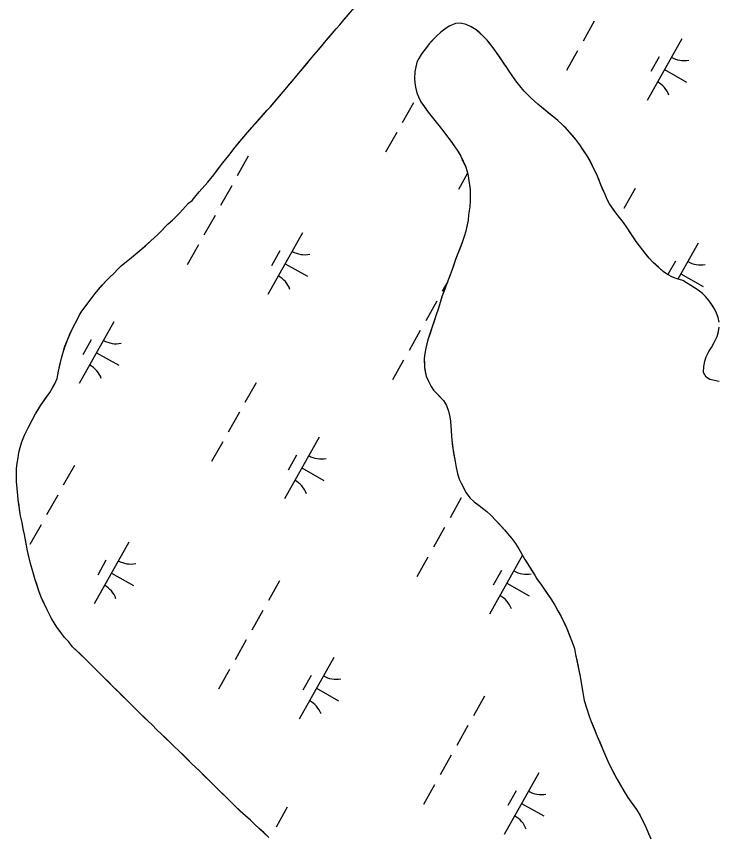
# Model space of a CAD drawing. Extents: x 3913936 to 3933962, y 195330 to 217741.
# Drawn here: x 3923787 to 3924283, y 199722 to 200302 of the extents above; entities that cross this region are included whole.
import ezdxf

# ---------------------------------------------------------------- set-up
doc = ezdxf.new("R2010")
doc.units = 0
doc.layers.add('V-TOPO-SHOR', color=7, linetype='Continuous')
doc.layers.add('V-WETL-SWMP', color=7, linetype='Continuous')

msp = doc.modelspace()

# ---------------------------------------------------------------- linework, layer by layer
at = {"layer": 'V-TOPO-SHOR'}
for points in [[(3923902.19, 200162.61), (3923904.25, 200164.95), (3923906.32, 200167.16), (3923908.52, 200169.5), (3923910.98, 200171.58), (3923913.04, 200173.92), (3923916.02, 200177.69), (3923918.08, 200179.9), (3923922.22, 200184.45), (3923926.35, 200189.64), (3923928.81, 200192.89), (3923932.81, 200198.22), (3923936.95, 200203.29), (3923941.47, 200209.13), (3923943.4, 200211.47), (3923946.25, 200214.85), (3923950.12, 200219.53), (3923953.22, 200223.03), (3923957.88, 200228.36), (3923961.5, 200232.39), (3923964.08, 200235.38), (3923966.41, 200237.85), (3923968.48, 200240.32), (3923971.06, 200243.31), (3923973.9, 200246.69), (3923976.74, 200250.07), (3923979.97, 200253.83), (3923983.2, 200257.6), (3923986.18, 200261.37), (3923989.28, 200264.88), (3923992.12, 200268.26), (3923994.83, 200271.38), (3923997.03, 200274.23), (3924000.39, 200278), (3924002.97, 200281.12), (3924005.82, 200284.63), (3924009.31, 200288.66), (3924012.79, 200292.82), (3924015.51, 200295.81), (3924018.35, 200299.32), (3924020.81, 200302.18)], [(3924283.67, 200085.5), (3924283.01, 200088.87), (3924281.83, 200091.85), (3924280.27, 200094.83), (3924278.58, 200097.42), (3924276.5, 200100.65), (3924274.02, 200103.49), (3924271.94, 200105.69), (3924268.83, 200108.15), (3924266.23, 200109.83), (3924263.63, 200111.5), (3924260.52, 200113.18), (3924257.92, 200114.99), (3924254.55, 200115.76), (3924250.52, 200117.3), (3924247.14, 200119.24), (3924244.03, 200121.3), (3924240.65, 200124.4), (3924236.88, 200127.76), (3924234.15, 200130.74), (3924231.81, 200133.58), (3924229.6, 200136.3), (3924227.39, 200139.41), (3924225.04, 200142.51), (3924223.35, 200145.1), (3924221.27, 200148.2), (3924218.66, 200152.21), (3924215.93, 200155.97), (3924213.07, 200159.46), (3924210.6, 200162.69), (3924208.64, 200165.41), (3924206.04, 200169.16), (3924204.48, 200172.27), (3924202.91, 200175.76), (3924201.48, 200179.13), (3924200.04, 200182.5), (3924198.73, 200185.86), (3924197.56, 200188.71), (3924195.6, 200192.86), (3924194.04, 200196.1), (3924192.34, 200199.46), (3924190.39, 200203.08), (3924187.79, 200206.96), (3924185.05, 200210.98), (3924182.32, 200214.6), (3924180.24, 200217.19), (3924177.9, 200219.9), (3924174.91, 200223.01), (3924172.44, 200225.46), (3924169.58, 200228.05), (3924166.72, 200230.37), (3924164.25, 200232.31), (3924160.87, 200235.15), (3924158.14, 200237.35), (3924155.41, 200239.55), (3924152.94, 200241.87), (3924150.6, 200243.94), (3924148.01, 200246.52), (3924145.8, 200248.85), (3924142.67, 200252.6), (3924139.94, 200256.23), (3924137.34, 200259.85), (3924135.13, 200262.95), (3924133.56, 200265.54), (3924131.61, 200268.26), (3924128.62, 200272.79), (3924126.14, 200276.28), (3924123.93, 200279.39), (3924121.72, 200282.23), (3924119.64, 200284.82), (3924116.91, 200287.53), (3924114.31, 200289.99), (3924111.84, 200292.19), (3924108.33, 200294.38), (3924104.7, 200295.93), (3924100.81, 200296.95), (3924097.18, 200296.68), (3924092.77, 200294.86), (3924089.67, 200292.77), (3924086.82, 200290.56), (3924083.85, 200287.7)], [(3924083.85, 200287.7), (3924080.75, 200284.58), (3924078.68, 200282.37), (3924076.74, 200279.77), (3924074.93, 200277.3), (3924073, 200274.71), (3924071.19, 200271.98), (3924069.9, 200269.25), (3924069.13, 200266.01), (3924068.36, 200262.38), (3924068.25, 200257.84), (3924068.38, 200254.73), (3924068.91, 200251.62), (3924069.96, 200247.73), (3924071.01, 200244.75), (3924072.83, 200241.39), (3924075.3, 200237.64), (3924077.91, 200233.88), (3924080.64, 200230.52), (3924083.5, 200226.9), (3924085.58, 200224.31), (3924088.18, 200221.08), (3924090.79, 200217.46), (3924093.52, 200214.09), (3924096.25, 200210.21), (3924098.99, 200206.33), (3924100.94, 200202.83), (3924102.76, 200198.95), (3924104.33, 200195.71), (3924105.51, 200191.96), (3924106.16, 200188.85), (3924106.69, 200185.61), (3924107.09, 200182.63), (3924107.49, 200179), (3924107.5, 200175.24), (3924107.51, 200171.22), (3924107.26, 200167.07), (3924106.5, 200161.37), (3924106.12, 200157.61), (3924105.23, 200153.45), (3924104.46, 200149.82), (3924103.3, 200145.93), (3924101.89, 200141.78), (3924100.21, 200137.36), (3924098.41, 200132.82), (3924097.25, 200129.71), (3924095.71, 200125.3), (3924094.55, 200121.92), (3924092.75, 200116.99), (3924091.21, 200112.71), (3924089.66, 200108.69), (3924087.86, 200104.01), (3924086.83, 200100.9), (3924085.16, 200095.32), (3924083.23, 200089.87), (3924081.82, 200085.46), (3924080.79, 200082.21), (3924079.25, 200077.54), (3924077.96, 200073.78), (3924077.07, 200070.15), (3924076.3, 200067.17), (3924075.53, 200063.4), (3924075.15, 200059.77), (3924075.29, 200056.4), (3924075.3, 200053.29), (3924075.83, 200050.31), (3924076.48, 200047.2), (3924077.79, 200044.22), (3924080, 200039.95), (3924081.7, 200037.36), (3924083.91, 200034.9), (3924086.5, 200032.32), (3924088.72, 200029.99), (3924090.93, 200026.63), (3924092.37, 200022.61), (3924093.29, 200018.47), (3924093.68, 200015.49), (3924093.95, 200012.12), (3924094.22, 200008.75), (3924094.49, 200005.12), (3924094.63, 200002.01), (3924095.16, 199997.6), (3924095.56, 199994.62), (3924096.08, 199991.64), (3924096.87, 199986.98), (3924097.67, 199982.7), (3924098.71, 199978.55), (3924099.89, 199974.54), (3924101.2, 199971.56), (3924103.02, 199968.06), (3924104.71, 199964.83), (3924107.45, 199961.21), (3924110.31, 199958.49), (3924113.94, 199955.91), (3924116.41, 199953.97), (3924119.4, 199951.65), (3924122.52, 199948.67), (3924125.64, 199945.31), (3924127.85, 199942.98), (3924131.88, 199938.59), (3924134.09, 199936)], [(3923871.79, 199811.33), (3923868.41, 199814.57), (3923864.77, 199818.18), (3923861.39, 199821.55), (3923858.27, 199824.65), (3923855.02, 199827.88), (3923851.9, 199830.99), (3923848.65, 199834.22), (3923846.44, 199836.29), (3923843.97, 199838.87), (3923840.85, 199841.84), (3923837.99, 199844.69), (3923835.91, 199846.89), (3923832.27, 199850.38), (3923829.15, 199853.48), (3923826.55, 199855.93), (3923823.56, 199859.55), (3923820.83, 199862.53), (3923817.84, 199866.67), (3923815.5, 199869.65), (3923813.94, 199872.23), (3923811.59, 199875.99), (3923808.46, 199881.94), (3923805.98, 199887.25), (3923804.29, 199891), (3923802.72, 199895.41), (3923801.15, 199900.2), (3923800.1, 199903.31), (3923798.41, 199909.01), (3923796.83, 199914.71), (3923795.39, 199920.41), (3923794.6, 199923.78), (3923793.94, 199927.53), (3923793.16, 199931.55), (3923792.5, 199935.18), (3923791.58, 199939.19), (3923790.79, 199943.73), (3923789.74, 199948.52), (3923789.08, 199953.06), (3923788.68, 199956.04), (3923788.15, 199959.8), (3923787.75, 199962.91), (3923787.35, 199967.83), (3923786.95, 199972.89), (3923786.81, 199977.42), (3923786.92, 199981.7), (3923787.3, 199985.72), (3923788.07, 199989.48), (3923788.58, 199993.24), (3923789.47, 199996.88), (3923790.63, 200000.77), (3923792.43, 200005.44), (3923795.27, 200011.15), (3923798.1, 200016.61), (3923800.3, 200020.63), (3923801.85, 200023.23), (3923804.04, 200026.74), (3923806.23, 200029.85), (3923808.3, 200032.84), (3923810.37, 200035.83), (3923812.3, 200038.94), (3923813.98, 200041.8), (3923815.65, 200045.57), (3923816.55, 200050.75), (3923817.83, 200056.33), (3923818.73, 200060.09), (3923820.01, 200065.02), (3923821.16, 200068.53), (3923823.1, 200073.33), (3923824.9, 200077.61), (3923826.19, 200080.47), (3923828.38, 200084.49), (3923830.19, 200088), (3923831.47, 200090.72), (3923833.15, 200093.32), (3923835.48, 200096.31), (3923837.93, 200099.95), (3923840.39, 200102.93), (3923842.45, 200105.79), (3923844.52, 200108.39), (3923847.36, 200111.51), (3923850.21, 200114.63), (3923852.79, 200117.23), (3923855.76, 200119.96), (3923858.48, 200122.95), (3923860.81, 200125.29), (3923863.39, 200127.5), (3923866.75, 200130.1), (3923869.6, 200132.45), (3923872.45, 200134.79), (3923875.55, 200137.26), (3923878.01, 200139.47), (3923881.63, 200142.72), (3923884.21, 200145.19), (3923886.93, 200147.66), (3923889.51, 200150.39), (3923891.97, 200152.86), (3923894.17, 200155.07), (3923897.27, 200157.67), (3923899.73, 200160.14), (3923902.19, 200162.61)], [(3924283.53, 200043.5), (3924280.41, 200044.14), (3924277.04, 200044.91), (3924274.44, 200046.46), (3924272.62, 200049.82), (3924272.87, 200054.1), (3924273.5, 200057.86), (3924274.53, 200060.98), (3924276.34, 200064.61), (3924278.14, 200067.6), (3924280.08, 200071.1), (3924282.14, 200075.39), (3924283.04, 200078.76), (3924283.68, 200082)], [(3924134.09, 199936), (3924136.82, 199932.64), (3924139.69, 199928.89), (3924141.9, 199925.26), (3924143.85, 199921.9), (3924146.33, 199917.63), (3924148.15, 199914.78), (3924151.02, 199910.12), (3924153.23, 199906.63), (3924154.8, 199903.91), (3924158.05, 199899.51), (3924161.43, 199894.59), (3924164.69, 199889.81), (3924167.42, 199885.4), (3924169.64, 199881.26), (3924171.98, 199877.38), (3924173.94, 199872.98), (3924175.89, 199868.71), (3924177.85, 199863.91), (3924179.81, 199859.12), (3924181.25, 199854.59), (3924182.17, 199850.44), (3924182.96, 199846.43), (3924183.62, 199843.06), (3924184.4, 199839.04), (3924185.32, 199834.77), (3924186.25, 199828.93), (3924187.3, 199823.62), (3924188.22, 199817.92), (3924190.18, 199811.96), (3924191.75, 199806.78), (3924193.06, 199803.15), (3924195.15, 199798.11), (3924197.11, 199793.18), (3924199.45, 199787.88), (3924201.93, 199782.05), (3924203.37, 199778.81), (3924205.72, 199773.37), (3924208.06, 199768.71), (3924211.32, 199762.5), (3924213.41, 199758.88), (3924216.53, 199753.57), (3924219.14, 199749.3), (3924221.35, 199746.06), (3924223.3, 199743.48), (3924225.25, 199740.76), (3924227.73, 199736.49), (3924229.17, 199733.51), (3924231.38, 199729.5), (3924232.42, 199726.65), (3924233.73, 199723.8), (3924235.42, 199720.05)], [(3923965.38, 199721.11), (3923961.62, 199724.47), (3923958.5, 199727.31), (3923955.38, 199730.15), (3923952.26, 199733.26), (3923948.75, 199736.36), (3923945.11, 199739.72), (3923941.34, 199743.34), (3923937.57, 199747.09), (3923933.67, 199750.84), (3923929.9, 199754.59), (3923925.87, 199758.46), (3923923.53, 199760.79), (3923919.63, 199764.67), (3923916.77, 199767.64), (3923913, 199771.13), (3923910.79, 199773.2), (3923907.67, 199776.43), (3923904.68, 199779.41), (3923901.69, 199782.38), (3923898.18, 199785.61), (3923894.8, 199788.97), (3923891.94, 199791.69), (3923889.73, 199793.88), (3923885.96, 199797.37), (3923882.84, 199800.61), (3923879.85, 199803.32), (3923877.25, 199805.91), (3923874.65, 199808.49), (3923871.79, 199811.33)]]:
    msp.add_lwpolyline(points, dxfattribs=at)
at = {"layer": 'V-WETL-SWMP'}
for p, q in [((3924195.2, 200298.22), (3924187.36, 200284.27)), ((3924257.13, 200285.86), (3924232.63, 200242.28)), ((3924183.44, 200277.3), (3924175.6, 200263.35)), ((3924241.09, 200273.08), (3924235.21, 200262.62)), ((3924244.88, 200264.07), (3924260.57, 200255.25)), ((3924067.42, 200240.47), (3924059.58, 200226.52)), ((3924055.66, 200219.55), (3924047.82, 200205.6)), ((3923950.75, 200202.81), (3923942.91, 200188.86)), ((3924102.17, 200200.25), (3924101.84, 200199.66)), ((3924105.74, 200190.85), (3924099.26, 200179.32)), ((3923938.99, 200181.89), (3923931.15, 200167.94)), ((3924224.18, 200179.88), (3924216.34, 200165.93)), ((3923927.23, 200160.97), (3923919.39, 200147.02)), ((3923989.15, 200148.61), (3923964.65, 200105.03)), ((3923915.47, 200140.05), (3923907.63, 200126.1)), ((3924268.76, 200141.39), (3924254.38, 200115.82)), ((3923973.12, 200135.83), (3923967.24, 200125.37)), ((3924252.72, 200128.61), (3924247.37, 200119.1)), ((3923976.9, 200126.82), (3923992.6, 200118)), ((3924256.51, 200119.6), (3924272.2, 200110.78)), ((3924091.74, 200114.17), (3924087.91, 200107.35)), ((3924083.99, 200100.38), (3924076.15, 200086.43)), ((3923855.79, 200085.65), (3923831.29, 200042.07)), ((3924072.23, 200079.46), (3924064.39, 200065.51)), ((3923839.75, 200072.87), (3923833.87, 200062.41)), ((3923843.54, 200063.86), (3923859.23, 200055.04)), ((3924060.47, 200058.54), (3924052.62, 200044.59)), ((3923956.21, 200042.63), (3923948.37, 200028.68)), ((3923944.45, 200021.71), (3923936.61, 200007.76)), ((3923932.69, 200000.79), (3923924.85, 199986.84)), ((3924000.78, 200004.14), (3923976.28, 199960.56)), ((3923984.75, 199991.36), (3923978.87, 199980.9)), ((3923827.78, 199984.05), (3923819.94, 199970.1)), ((3923988.53, 199982.35), (3924004.23, 199973.53)), ((3923816.02, 199963.13), (3923808.17, 199949.18)), ((3924101.21, 199961.12), (3924093.37, 199947.17)), ((3923804.25, 199942.21), (3923796.41, 199928.26)), ((3924089.45, 199940.2), (3924081.61, 199926.25)), ((3923866.18, 199929.85), (3923841.68, 199886.27)), ((3924077.69, 199919.28), (3924069.84, 199905.33)), ((3924144.62, 199920.57), (3924121.28, 199879.05)), ((3923850.15, 199917.07), (3923844.27, 199906.61)), ((3923853.93, 199908.06), (3923869.62, 199899.24)), ((3924129.75, 199909.85), (3924123.87, 199899.39)), ((3923972.77, 199902.54), (3923964.93, 199888.59)), ((3924133.53, 199900.84), (3924149.22, 199892.02)), ((3923961.01, 199881.62), (3923953.17, 199867.67)), ((3923949.25, 199860.7), (3923941.41, 199846.75)), ((3924011.18, 199848.35), (3923986.68, 199804.76)), ((3923937.49, 199839.78), (3923929.65, 199825.83)), ((3923995.14, 199835.56), (3923989.26, 199825.1)), ((3923998.93, 199826.55), (3924014.62, 199817.73)), ((3924117.77, 199821.03), (3924109.93, 199807.08)), ((3924106.01, 199800.11), (3924098.17, 199786.16)), ((3924094.25, 199779.19), (3924086.41, 199765.24)), ((3924156.18, 199766.84), (3924131.68, 199723.25)), ((3924082.49, 199758.27), (3924074.65, 199744.32)), ((3924140.14, 199754.05), (3924134.26, 199743.59)), ((3924143.93, 199745.04), (3924159.62, 199736.22)), ((3923978.23, 199742.36), (3923970.39, 199728.41))]:
    msp.add_line(p, q, dxfattribs=at)
for points in [[(3923852.79, 200117.23), (3923855.76, 200119.96), (3923858.48, 200122.95), (3923860.81, 200125.29), (3923863.39, 200127.5), (3923866.75, 200130.1), (3923875.55, 200137.26), (3923881.63, 200142.72), (3923886.93, 200147.66), (3923894.17, 200155.07), (3923897.27, 200157.67), (3923902.19, 200162.61), (3923908.52, 200169.5), (3923910.98, 200171.58), (3923913.04, 200173.92), (3923916.02, 200177.69), (3923922.22, 200184.45), (3923926.35, 200189.64), (3923932.81, 200198.22), (3923936.95, 200203.29), (3923941.47, 200209.13), (3923950.12, 200219.53), (3923964.08, 200235.38), (3923966.41, 200237.85), (3923983.2, 200257.6), (3923986.18, 200261.37), (3923994.83, 200271.38), (3923997.03, 200274.24), (3924000.39, 200278), (3924005.82, 200284.63), (3924012.79, 200292.82), (3924015.51, 200295.81), (3924018.35, 200299.32), (3924028.82, 200311.53)], [(3924190.39, 200203.08), (3924185.05, 200210.98), (3924182.32, 200214.6), (3924177.9, 200219.9), (3924172.44, 200225.46), (3924169.58, 200228.05), (3924155.42, 200239.54), (3924150.61, 200243.94), (3924145.8, 200248.85), (3924142.67, 200252.6), (3924139.94, 200256.23), (3924135.13, 200262.95), (3924133.56, 200265.54), (3924126.14, 200276.28), (3924123.93, 200279.39), (3924119.64, 200284.82), (3924116.91, 200287.53), (3924111.84, 200292.19), (3924108.33, 200294.38), (3924104.7, 200295.93), (3924100.81, 200296.95), (3924097.18, 200296.68), (3924092.77, 200294.86), (3924089.67, 200292.77), (3924086.82, 200290.56), (3924083.85, 200287.7), (3924078.68, 200282.37), (3924073, 200274.71), (3924071.19, 200271.98), (3924069.9, 200269.25), (3924068.36, 200262.38), (3924068.25, 200257.84), (3924068.39, 200254.73), (3924068.91, 200251.62), (3924069.96, 200247.73), (3924071, 200244.75), (3924072.83, 200241.39), (3924077.91, 200233.88), (3924088.18, 200221.08), (3924090.79, 200217.46), (3924093.52, 200214.09), (3924098.98, 200206.33), (3924100.94, 200202.83), (3924104.33, 200195.71), (3924105.51, 200191.96), (3924106.16, 200188.85), (3924106.69, 200185.61), (3924107.49, 200179), (3924107.51, 200171.22), (3924107.26, 200167.07), (3924106.5, 200161.37), (3924106.12, 200157.61), (3924104.46, 200149.82), (3924103.3, 200145.93), (3924101.89, 200141.78), (3924097.25, 200129.71), (3924094.55, 200121.92), (3924091.21, 200112.71), (3924087.86, 200104.01), (3924085.16, 200095.32), (3924083.23, 200089.87), (3924080.79, 200082.21), (3924077.96, 200073.78), (3924076.3, 200067.16), (3924075.53, 200063.4), (3924075.15, 200059.77), (3924075.3, 200053.29), (3924076.48, 200047.2), (3924077.79, 200044.22), (3924080, 200039.95), (3924081.7, 200037.36), (3924083.91, 200034.9), (3924088.72, 200029.99), (3924090.93, 200026.63), (3924092.37, 200022.61), (3924093.29, 200018.47), (3924093.68, 200015.49), (3924094.49, 200005.12), (3924094.63, 200002.01), (3924095.56, 199994.62), (3924096.87, 199986.98), (3924097.66, 199982.7), (3924098.71, 199978.55), (3924099.89, 199974.54), (3924101.2, 199971.56), (3924104.71, 199964.83), (3924107.45, 199961.21), (3924110.31, 199958.49), (3924113.94, 199955.91), (3924119.4, 199951.65), (3924122.52, 199948.67), (3924131.88, 199938.59), (3924134.09, 199936), (3924136.83, 199932.64), (3924139.69, 199928.89), (3924141.9, 199925.26), (3924146.33, 199917.63), (3924153.23, 199906.63), (3924154.79, 199903.91), (3924158.05, 199899.51), (3924164.69, 199889.8)], [(3924283.67, 200085.5), (3924283.01, 200088.87), (3924281.83, 200091.85), (3924280.27, 200094.83), (3924276.5, 200100.65), (3924274.02, 200103.49), (3924271.94, 200105.69), (3924268.83, 200108.15), (3924263.63, 200111.5), (3924260.52, 200113.18), (3924257.92, 200114.99), (3924254.54, 200115.76), (3924250.52, 200117.3), (3924247.15, 200119.24), (3924244.03, 200121.3), (3924236.88, 200127.76), (3924234.15, 200130.74), (3924229.6, 200136.3), (3924225.04, 200142.51), (3924218.66, 200152.21), (3924215.93, 200155.97), (3924213.07, 200159.46), (3924210.6, 200162.69), (3924206.04, 200169.16), (3924204.48, 200172.27), (3924202.91, 200175.77), (3924200.04, 200182.5), (3924197.56, 200188.71), (3924194.04, 200196.09), (3924190.39, 200203.08)], [(3923965.38, 199721.11), (3923955.38, 199730.15), (3923952.26, 199733.26), (3923948.75, 199736.36), (3923941.34, 199743.34), (3923925.87, 199758.46), (3923916.77, 199767.64), (3923910.79, 199773.2), (3923901.69, 199782.38), (3923898.18, 199785.61), (3923889.73, 199793.88), (3923885.96, 199797.37), (3923882.84, 199800.61), (3923879.85, 199803.32), (3923871.79, 199811.33), (3923868.41, 199814.57), (3923848.65, 199834.22), (3923846.44, 199836.29), (3923843.97, 199838.87), (3923837.99, 199844.69), (3923835.91, 199846.89), (3923826.55, 199855.93), (3923823.56, 199859.56), (3923820.83, 199862.53), (3923817.84, 199866.67), (3923815.5, 199869.65), (3923811.59, 199875.99), (3923808.46, 199881.94), (3923804.29, 199891), (3923802.72, 199895.41), (3923800.1, 199903.31), (3923798.4, 199909.01), (3923796.83, 199914.71), (3923794.6, 199923.78), (3923792.5, 199935.18), (3923791.58, 199939.19), (3923790.79, 199943.73), (3923789.74, 199948.52), (3923788.15, 199959.8), (3923787.75, 199962.91), (3923786.95, 199972.89), (3923786.81, 199977.42), (3923786.92, 199981.7), (3923787.3, 199985.72), (3923788.07, 199989.48), (3923788.58, 199993.24), (3923789.47, 199996.88), (3923790.63, 200000.77), (3923792.43, 200005.44), (3923795.27, 200011.15), (3923800.3, 200020.63), (3923804.04, 200026.74), (3923810.37, 200035.83), (3923813.98, 200041.8), (3923815.65, 200045.57), (3923816.55, 200050.75), (3923818.73, 200060.09), (3923820.01, 200065.02), (3923821.17, 200068.53), (3923823.1, 200073.33), (3923826.19, 200080.47), (3923828.38, 200084.49), (3923831.47, 200090.72), (3923833.15, 200093.32), (3923835.48, 200096.31), (3923837.93, 200099.95), (3923840.39, 200102.93), (3923842.45, 200105.79), (3923844.52, 200108.39), (3923850.21, 200114.63), (3923852.79, 200117.23)], [(3924283.53, 200043.5), (3924277.04, 200044.91), (3924274.44, 200046.46), (3924272.62, 200049.82), (3924272.87, 200054.1), (3924273.5, 200057.86), (3924274.53, 200060.98), (3924276.34, 200064.61), (3924278.14, 200067.6), (3924280.08, 200071.1), (3924282.14, 200075.39), (3924283.04, 200078.76), (3924283.68, 200082)], [(3924164.69, 199889.8), (3924167.42, 199885.4), (3924169.64, 199881.26), (3924171.98, 199877.38), (3924175.9, 199868.71), (3924179.81, 199859.12), (3924181.25, 199854.59), (3924182.17, 199850.44), (3924185.32, 199834.77), (3924186.25, 199828.93), (3924187.3, 199823.62), (3924188.22, 199817.92), (3924190.18, 199811.96), (3924191.75, 199806.78), (3924193.06, 199803.16), (3924197.11, 199793.18), (3924205.72, 199773.37), (3924211.32, 199762.5), (3924216.53, 199753.57), (3924219.14, 199749.3), (3924221.35, 199746.06), (3924225.25, 199740.76), (3924227.73, 199736.49), (3924229.16, 199733.51), (3924231.38, 199729.5), (3924232.42, 199726.65), (3924235.42, 199720.05)]]:
    msp.add_lwpolyline(points, dxfattribs=at)
for centre, start, end in [((3924258.62, 200288.03), 239.88608, 281.42974), ((3924231.55, 200239.88), 19.88608, 61.42973), ((3923990.65, 200150.78), 239.88608, 281.42974), ((3924270.25, 200143.56), 239.88608, 281.42974), ((3923963.58, 200102.63), 19.88608, 61.42973), ((3923857.28, 200087.82), 239.88608, 281.42974), ((3923830.21, 200039.67), 19.88608, 61.42973), ((3924002.28, 200006.31), 239.88608, 281.42974), ((3923975.21, 199958.16), 19.88608, 61.42973), ((3923867.67, 199932.02), 239.88608, 281.42974), ((3924147.27, 199924.8), 239.88608, 281.42974), ((3923840.6, 199883.87), 19.88608, 61.42973), ((3924120.2, 199876.65), 19.88608, 61.42973), ((3924012.67, 199850.51), 239.88608, 281.42974), ((3923985.6, 199802.36), 19.88608, 61.42973), ((3924157.67, 199769.01), 239.88608, 281.42974), ((3924130.6, 199720.85), 19.88608, 61.42973)]:
    msp.add_arc(centre, 17.62, start, end, dxfattribs=at)

doc.saveas('drawing.dxf')
